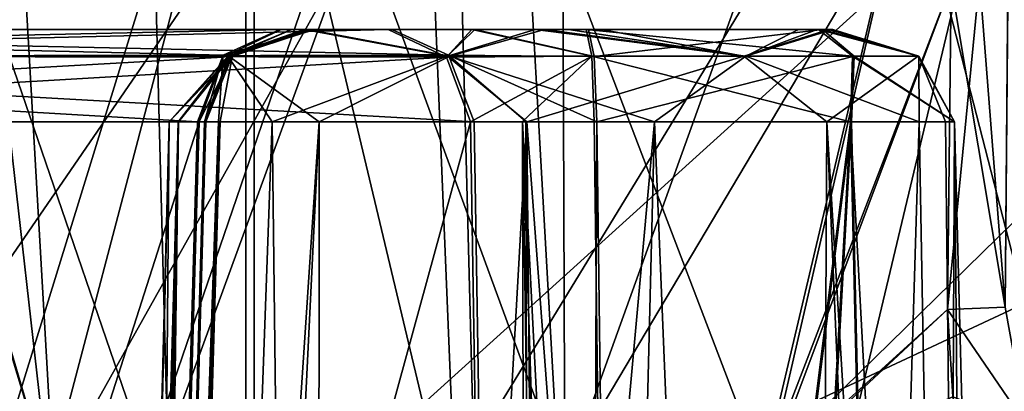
# Model space of a CAD drawing. Header units: inches. Extents: x -10 to 10, y -2.3 to 4.3.
# Tile 654 of 656: x -1.672 to -1.36, y 0.736 to 0.853. Entities that reach past the tile are written whole.
import ezdxf

# ---------------------------------------------------------------- set-up
doc = ezdxf.new("R2010")
doc.units = ezdxf.units.IN
doc.header["$LTSCALE"] = 65.185185
doc.header["$MEASUREMENT"] = 0
for name, color, linetype in [('10236', 7, 'CONTINUOUS'), ('10237', 7, 'CONTINUOUS'), ('10257', 7, 'CONTINUOUS'), ('10258', 7, 'CONTINUOUS'), ('10259', 7, 'CONTINUOUS'), ('10260', 7, 'CONTINUOUS'), ('10261', 7, 'CONTINUOUS'), ('10262', 7, 'CONTINUOUS'), ('10263', 7, 'CONTINUOUS'), ('10264', 7, 'CONTINUOUS'), ('10265', 7, 'CONTINUOUS'), ('11184', 7, 'CONTINUOUS'), ('11193', 7, 'CONTINUOUS'), ('2761', 7, 'CONTINUOUS'), ('2762', 7, 'CONTINUOUS'), ('2763', 7, 'CONTINUOUS'), ('2764', 7, 'CONTINUOUS'), ('2765', 7, 'CONTINUOUS'), ('2766', 7, 'CONTINUOUS'), ('2767', 7, 'CONTINUOUS'), ('2768', 7, 'CONTINUOUS'), ('2769', 7, 'CONTINUOUS'), ('2770', 7, 'CONTINUOUS'), ('2774', 7, 'CONTINUOUS'), ('7179', 7, 'CONTINUOUS'), ('7180', 7, 'CONTINUOUS'), ('7182', 7, 'CONTINUOUS'), ('7183', 7, 'CONTINUOUS'), ('7199', 7, 'CONTINUOUS'), ('7315', 7, 'CONTINUOUS'), ('7591', 7, 'CONTINUOUS'), ('7598', 7, 'CONTINUOUS'), ('7602', 7, 'CONTINUOUS'), ('9725', 7, 'CONTINUOUS'), ('9880', 7, 'CONTINUOUS'), ('9881', 7, 'CONTINUOUS'), ('9884', 7, 'CONTINUOUS'), ('9885', 7, 'CONTINUOUS'), ('9891', 7, 'CONTINUOUS')]:
    doc.layers.add(name, color=color, linetype=linetype)

msp = doc.modelspace()

# ---------------------------------------------------------------- linework, layer by layer
at = {"layer": '10236', "linetype": 'Continuous'}
for points in [[(-1.89284, 0.84118, -2.56238), (-1.91124, 0.85, -2.55176), (-1.53588, 0.8418, -1.94285), (-1.89284, 0.84118, -2.56238)], [(-1.53588, 0.8418, -1.94285), (-1.91124, 0.85, -2.55176), (-1.55374, 0.85, -1.93254), (-1.53588, 0.8418, -1.94285)], [(-1.52776, 0.82079, -1.94753), (-1.89284, 0.84118, -2.56238), (-1.53588, 0.8418, -1.94285), (-1.52776, 0.82079, -1.94753)], [(-1.88527, 0.82079, -2.56675), (-1.89284, 0.84118, -2.56238), (-1.52776, 0.82079, -1.94753), (-1.88527, 0.82079, -2.56675)]]:
    msp.add_3dface(points, dxfattribs=at)
at = {"layer": '10237', "linetype": 'Continuous'}
for points in [[(-1.85102, -0.355, -2.569), (-1.88527, 0.82079, -2.56675), (-1.50869, -0.355, -1.97607), (-1.85102, -0.355, -2.569)], [(-1.88527, 0.82079, -2.56675), (-1.52776, 0.82079, -1.94753), (-1.50869, -0.355, -1.97607), (-1.88527, 0.82079, -2.56675)]]:
    msp.add_3dface(points, dxfattribs=at)
at = {"layer": '10257', "linetype": 'Continuous'}
for points in [[(-1.55374, 0.85, -1.93254), (-1.91124, 0.85, -2.55176), (-1.94626, 0.85, -2.53154), (-1.55374, 0.85, -1.93254)], [(-1.55374, 0.85, -1.93254), (-1.94626, 0.85, -2.53154), (-1.58876, 0.85, -1.91232), (-1.55374, 0.85, -1.93254)], [(-1.55374, 0.85, -1.93254), (-1.58876, 0.85, -1.91232), (-1.52751, 0.85, -1.90514), (-1.55374, 0.85, -1.93254)], [(-1.52751, 0.85, -1.90514), (-1.58876, 0.85, -1.91232), (-1.57814, 0.85, -1.8759), (-1.52751, 0.85, -1.90514)], [(-1.41555, 0.85, -1.75733), (-1.41753, 0.85, -1.84451), (-1.58547, 0.85, -1.83868), (-1.41555, 0.85, -1.75733)], [(-1.58547, 0.85, -1.83868), (-1.41753, 0.85, -1.84451), (-1.57814, 0.85, -1.8759), (-1.58547, 0.85, -1.83868)], [(-1.58156, 0.85, -1.75194), (-1.41555, 0.85, -1.75733), (-1.58547, 0.85, -1.83868), (-1.58156, 0.85, -1.75194)], [(-1.48735, 0.85, -1.70566), (-1.41555, 0.85, -1.75733), (-1.58156, 0.85, -1.75194), (-1.48735, 0.85, -1.70566)], [(-1.5084, 0.85, -1.70518), (-1.48735, 0.85, -1.70566), (-1.58156, 0.85, -1.75194), (-1.5084, 0.85, -1.70518)], [(-1.4916, 0.85, -1.89287), (-1.52751, 0.85, -1.90514), (-1.57814, 0.85, -1.8759), (-1.4916, 0.85, -1.89287)], [(-1.41753, 0.85, -1.84451), (-1.4916, 0.85, -1.89287), (-1.57814, 0.85, -1.8759), (-1.41753, 0.85, -1.84451)], [(-1.49786, 0.85, -1.70483), (-1.48735, 0.85, -1.70566), (-1.5084, 0.85, -1.70518), (-1.49786, 0.85, -1.70483)]]:
    msp.add_3dface(points, dxfattribs=at)
at = {"layer": '10258', "linetype": 'Continuous'}
for points in [[(-1.94626, 0.85, -2.53154), (-1.96412, 0.8418, -2.52123), (-1.58876, 0.85, -1.91232), (-1.94626, 0.85, -2.53154)], [(-1.58876, 0.85, -1.91232), (-1.96412, 0.8418, -2.52123), (-1.60716, 0.84118, -1.90169), (-1.58876, 0.85, -1.91232)], [(-1.96412, 0.8418, -2.52123), (-1.97224, 0.82079, -2.51654), (-1.60716, 0.84118, -1.90169), (-1.96412, 0.8418, -2.52123)], [(-1.97224, 0.82079, -2.51654), (-1.61473, 0.82079, -1.89732), (-1.60716, 0.84118, -1.90169), (-1.97224, 0.82079, -2.51654)]]:
    msp.add_3dface(points, dxfattribs=at)
at = {"layer": '10259', "linetype": 'Continuous'}
for points in [[(-1.99131, -0.355, -2.488), (-1.64898, -0.355, -1.89507), (-1.61473, 0.82079, -1.89732), (-1.99131, -0.355, -2.488)], [(-1.97224, 0.82079, -2.51654), (-1.99131, -0.355, -2.488), (-1.61473, 0.82079, -1.89732), (-1.97224, 0.82079, -2.51654)]]:
    msp.add_3dface(points, dxfattribs=at)
at = {"layer": '10260', "linetype": 'Continuous'}
for points in [[(-1.64898, -0.355, -1.89507), (-1.64247, -0.35518, -1.87432), (-1.60808, 0.82088, -1.87456), (-1.64898, -0.355, -1.89507)], [(-1.61473, 0.82079, -1.89732), (-1.64898, -0.355, -1.89507), (-1.60808, 0.82088, -1.87456), (-1.61473, 0.82079, -1.89732)], [(-1.64247, -0.35518, -1.87432), (-1.64539, -0.355, -1.85276), (-1.60808, 0.82088, -1.87456), (-1.64247, -0.35518, -1.87432)], [(-1.60808, 0.82088, -1.87456), (-1.64539, -0.355, -1.85276), (-1.62915, 0.2322, -1.85207), (-1.60808, 0.82088, -1.87456)], [(-1.61268, 0.82079, -1.8513), (-1.60808, 0.82088, -1.87456), (-1.62915, 0.2322, -1.85207), (-1.61268, 0.82079, -1.8513)]]:
    msp.add_3dface(points, dxfattribs=at)
at = {"layer": '10261', "linetype": 'Continuous'}
for points in [[(-1.57814, 0.85, -1.8759), (-1.58876, 0.85, -1.91232), (-1.60716, 0.84118, -1.90169), (-1.57814, 0.85, -1.8759)], [(-1.57814, 0.85, -1.8759), (-1.60716, 0.84118, -1.90169), (-1.60417, 0.8418, -1.84735), (-1.57814, 0.85, -1.8759)], [(-1.58547, 0.85, -1.83868), (-1.57814, 0.85, -1.8759), (-1.60417, 0.8418, -1.84735), (-1.58547, 0.85, -1.83868)], [(-1.60716, 0.84118, -1.90169), (-1.61473, 0.82079, -1.89732), (-1.60417, 0.8418, -1.84735), (-1.60716, 0.84118, -1.90169)], [(-1.61473, 0.82079, -1.89732), (-1.60808, 0.82088, -1.87456), (-1.60417, 0.8418, -1.84735), (-1.61473, 0.82079, -1.89732)], [(-1.60808, 0.82088, -1.87456), (-1.61268, 0.82079, -1.8513), (-1.60417, 0.8418, -1.84735), (-1.60808, 0.82088, -1.87456)]]:
    msp.add_3dface(points, dxfattribs=at)
at = {"layer": '10262', "linetype": 'Continuous'}
for points in [[(-1.58156, 0.85, -1.75194), (-1.58547, 0.85, -1.83868), (-1.60568, 0.84149, -1.75328), (-1.58156, 0.85, -1.75194)], [(-1.58156, 0.85, -1.75194), (-1.60568, 0.84149, -1.75328), (-1.53615, 0.84149, -1.68969), (-1.58156, 0.85, -1.75194)], [(-1.58547, 0.85, -1.83868), (-1.60417, 0.8418, -1.84735), (-1.60568, 0.84149, -1.75328), (-1.58547, 0.85, -1.83868)], [(-1.5084, 0.85, -1.70518), (-1.58156, 0.85, -1.75194), (-1.53615, 0.84149, -1.68969), (-1.5084, 0.85, -1.70518)], [(-1.5084, 0.85, -1.70518), (-1.53615, 0.84149, -1.68969), (-1.44242, 0.84149, -1.6993), (-1.5084, 0.85, -1.70518)], [(-1.49786, 0.85, -1.70483), (-1.5084, 0.85, -1.70518), (-1.44242, 0.84149, -1.6993), (-1.49786, 0.85, -1.70483)], [(-1.48735, 0.85, -1.70566), (-1.49786, 0.85, -1.70483), (-1.44242, 0.84149, -1.6993), (-1.48735, 0.85, -1.70566)], [(-1.4916, 0.85, -1.89287), (-1.41753, 0.85, -1.84451), (-1.48974, 0.84148, -1.91373), (-1.4916, 0.85, -1.89287)], [(-1.41753, 0.85, -1.84451), (-1.40754, 0.84149, -1.86767), (-1.48974, 0.84148, -1.91373), (-1.41753, 0.85, -1.84451)], [(-1.41555, 0.85, -1.75733), (-1.48735, 0.85, -1.70566), (-1.44242, 0.84149, -1.6993), (-1.41555, 0.85, -1.75733)], [(-1.41555, 0.85, -1.75733), (-1.44242, 0.84149, -1.6993), (-1.38724, 0.84149, -1.77567), (-1.41555, 0.85, -1.75733)], [(-1.41753, 0.85, -1.84451), (-1.41555, 0.85, -1.75733), (-1.38724, 0.84149, -1.77567), (-1.41753, 0.85, -1.84451)], [(-1.41753, 0.85, -1.84451), (-1.38724, 0.84149, -1.77567), (-1.40754, 0.84149, -1.86767), (-1.41753, 0.85, -1.84451)], [(-1.62421, 0.82079, -1.79903), (-1.60417, 0.8418, -1.84735), (-1.62129, 0.82079, -1.82579), (-1.62421, 0.82079, -1.79903)], [(-1.60417, 0.8418, -1.84735), (-1.62421, 0.82079, -1.79903), (-1.60568, 0.84149, -1.75328), (-1.60417, 0.8418, -1.84735)], [(-1.62421, 0.82079, -1.79903), (-1.59166, 0.82079, -1.7152), (-1.60568, 0.84149, -1.75328), (-1.62421, 0.82079, -1.79903)], [(-1.60417, 0.8418, -1.84735), (-1.61268, 0.82079, -1.8513), (-1.62129, 0.82079, -1.82579), (-1.60417, 0.8418, -1.84735)], [(-1.60568, 0.84149, -1.75328), (-1.59166, 0.82079, -1.7152), (-1.53615, 0.84149, -1.68969), (-1.60568, 0.84149, -1.75328)], [(-1.59166, 0.82079, -1.7152), (-1.51107, 0.82079, -1.67531), (-1.53615, 0.84149, -1.68969), (-1.59166, 0.82079, -1.7152)], [(-1.53615, 0.84149, -1.68969), (-1.51107, 0.82079, -1.67531), (-1.44242, 0.84149, -1.6993), (-1.53615, 0.84149, -1.68969)], [(-1.51107, 0.82079, -1.67531), (-1.41617, 0.82079, -1.70737), (-1.44242, 0.84149, -1.6993), (-1.51107, 0.82079, -1.67531)], [(-1.40754, 0.84149, -1.86767), (-1.48893, 0.82079, -1.92274), (-1.48974, 0.84148, -1.91373), (-1.40754, 0.84149, -1.86767)], [(-1.40834, 0.82079, -1.88285), (-1.48893, 0.82079, -1.92274), (-1.40754, 0.84149, -1.86767), (-1.40834, 0.82079, -1.88285)], [(-1.44242, 0.84149, -1.6993), (-1.41617, 0.82079, -1.70737), (-1.38724, 0.84149, -1.77567), (-1.44242, 0.84149, -1.6993)], [(-1.41617, 0.82079, -1.70737), (-1.37579, 0.82079, -1.79903), (-1.38724, 0.84149, -1.77567), (-1.41617, 0.82079, -1.70737)], [(-1.37579, 0.82079, -1.79903), (-1.40834, 0.82079, -1.88285), (-1.40754, 0.84149, -1.86767), (-1.37579, 0.82079, -1.79903)], [(-1.38724, 0.84149, -1.77567), (-1.37579, 0.82079, -1.79903), (-1.40754, 0.84149, -1.86767), (-1.38724, 0.84149, -1.77567)]]:
    msp.add_3dface(points, dxfattribs=at)
at = {"layer": '10263', "linetype": 'Continuous'}
for points in [[(-1.65258, -0.355, -1.82632), (-1.655, -0.355, -1.79903), (-1.62129, 0.82079, -1.82579), (-1.65258, -0.355, -1.82632)], [(-1.655, -0.355, -1.79903), (-1.63423, -0.355, -1.72153), (-1.62421, 0.82079, -1.79903), (-1.655, -0.355, -1.79903)], [(-1.655, -0.355, -1.79903), (-1.62421, 0.82079, -1.79903), (-1.62129, 0.82079, -1.82579), (-1.655, -0.355, -1.79903)], [(-1.64539, -0.355, -1.85276), (-1.65258, -0.355, -1.82632), (-1.62129, 0.82079, -1.82579), (-1.64539, -0.355, -1.85276)], [(-1.62915, 0.2322, -1.85207), (-1.64539, -0.355, -1.85276), (-1.62129, 0.82079, -1.82579), (-1.62915, 0.2322, -1.85207)], [(-1.63423, -0.355, -1.72153), (-1.5775, -0.355, -1.66479), (-1.59166, 0.82079, -1.7152), (-1.63423, -0.355, -1.72153)], [(-1.63423, -0.355, -1.72153), (-1.59166, 0.82079, -1.7152), (-1.62421, 0.82079, -1.79903), (-1.63423, -0.355, -1.72153)], [(-1.61268, 0.82079, -1.8513), (-1.62915, 0.2322, -1.85207), (-1.62129, 0.82079, -1.82579), (-1.61268, 0.82079, -1.8513)], [(-1.5775, -0.355, -1.66479), (-1.51107, 0.82079, -1.67531), (-1.59166, 0.82079, -1.7152), (-1.5775, -0.355, -1.66479)], [(-1.5775, -0.355, -1.66479), (-1.5, -0.355, -1.64403), (-1.51107, 0.82079, -1.67531), (-1.5775, -0.355, -1.66479)], [(-1.5, -0.355, -1.64403), (-1.4225, -0.355, -1.66479), (-1.51107, 0.82079, -1.67531), (-1.5, -0.355, -1.64403)], [(-1.4225, -0.355, -1.66479), (-1.41617, 0.82079, -1.70737), (-1.51107, 0.82079, -1.67531), (-1.4225, -0.355, -1.66479)], [(-1.48893, 0.82079, -1.92274), (-1.40834, 0.82079, -1.88285), (-1.48136, 0.2322, -1.9374), (-1.48893, 0.82079, -1.92274)], [(-1.40834, 0.82079, -1.88285), (-1.47384, -0.355, -1.9518), (-1.48136, 0.2322, -1.9374), (-1.40834, 0.82079, -1.88285)], [(-1.38149, -0.355, -1.89893), (-1.47384, -0.355, -1.9518), (-1.40834, 0.82079, -1.88285), (-1.38149, -0.355, -1.89893)], [(-1.4225, -0.355, -1.66479), (-1.36577, -0.355, -1.72153), (-1.41617, 0.82079, -1.70737), (-1.4225, -0.355, -1.66479)], [(-1.36577, -0.355, -1.72153), (-1.345, -0.355, -1.79903), (-1.41617, 0.82079, -1.70737), (-1.36577, -0.355, -1.72153)], [(-1.345, -0.355, -1.79903), (-1.37579, 0.82079, -1.79903), (-1.41617, 0.82079, -1.70737), (-1.345, -0.355, -1.79903)], [(-1.38149, -0.355, -1.89893), (-1.40834, 0.82079, -1.88285), (-1.37579, 0.82079, -1.79903), (-1.38149, -0.355, -1.89893)], [(-1.345, -0.355, -1.79903), (-1.38149, -0.355, -1.89893), (-1.37579, 0.82079, -1.79903), (-1.345, -0.355, -1.79903)]]:
    msp.add_3dface(points, dxfattribs=at)
at = {"layer": '10264', "linetype": 'Continuous'}
for points in [[(-1.50869, -0.355, -1.97607), (-1.52776, 0.82079, -1.94753), (-1.51138, 0.82088, -1.93039), (-1.50869, -0.355, -1.97607)], [(-1.49397, -0.35522, -1.96006), (-1.50869, -0.355, -1.97607), (-1.51138, 0.82088, -1.93039), (-1.49397, -0.35522, -1.96006)], [(-1.48893, 0.82079, -1.92274), (-1.49397, -0.35522, -1.96006), (-1.51138, 0.82088, -1.93039), (-1.48893, 0.82079, -1.92274)], [(-1.49397, -0.35522, -1.96006), (-1.48893, 0.82079, -1.92274), (-1.48136, 0.2322, -1.9374), (-1.49397, -0.35522, -1.96006)]]:
    msp.add_3dface(points, dxfattribs=at)
at = {"layer": '10265', "linetype": 'Continuous'}
for points in [[(-1.53588, 0.8418, -1.94285), (-1.55374, 0.85, -1.93254), (-1.52751, 0.85, -1.90514), (-1.53588, 0.8418, -1.94285)], [(-1.53588, 0.8418, -1.94285), (-1.52751, 0.85, -1.90514), (-1.48974, 0.84148, -1.91373), (-1.53588, 0.8418, -1.94285)], [(-1.52751, 0.85, -1.90514), (-1.4916, 0.85, -1.89287), (-1.48974, 0.84148, -1.91373), (-1.52751, 0.85, -1.90514)], [(-1.52776, 0.82079, -1.94753), (-1.53588, 0.8418, -1.94285), (-1.51138, 0.82088, -1.93039), (-1.52776, 0.82079, -1.94753)], [(-1.48893, 0.82079, -1.92274), (-1.53588, 0.8418, -1.94285), (-1.48974, 0.84148, -1.91373), (-1.48893, 0.82079, -1.92274)], [(-1.53588, 0.8418, -1.94285), (-1.48893, 0.82079, -1.92274), (-1.51138, 0.82088, -1.93039), (-1.53588, 0.8418, -1.94285)]]:
    msp.add_3dface(points, dxfattribs=at)
at = {"layer": '11184', "linetype": 'Continuous'}
for points in [[(-2.79289, 0.895, 13.9861), (2.79289, 0.895, 13.9861), (-2.79289, -2.305, 13.9861), (-2.79289, 0.895, 13.9861)], [(-2.79289, -2.305, 13.9861), (2.79289, 0.895, 13.9861), (2.79289, -2.305, 13.9861), (-2.79289, -2.305, 13.9861)]]:
    msp.add_3dface(points, dxfattribs=at)
at = {"layer": '11193', "linetype": 'Continuous'}
for points in [[(-2.79289, -2.305, 14.1431), (2.79289, -2.305, 14.1431), (-2.79289, 0.895, 14.1431), (-2.79289, -2.305, 14.1431)], [(-2.79289, 0.895, 14.1431), (2.79289, -2.305, 14.1431), (2.79289, 0.895, 14.1431), (-2.79289, 0.895, 14.1431)]]:
    msp.add_3dface(points, dxfattribs=at)
at = {"layer": '2761', "linetype": 'Continuous'}
for points in [[(-1.96586, 0.84118, 2.52297), (-1.94745, 0.85, 2.5336), (-1.60711, 0.8418, 1.90288), (-1.96586, 0.84118, 2.52297)], [(-1.60711, 0.8418, 1.90288), (-1.94745, 0.85, 2.5336), (-1.58926, 0.85, 1.91318), (-1.60711, 0.8418, 1.90288)], [(-1.61523, 0.82079, 1.89819), (-1.96586, 0.84118, 2.52297), (-1.60711, 0.8418, 1.90288), (-1.61523, 0.82079, 1.89819)], [(-1.97343, 0.82079, 2.5186), (-1.96586, 0.84118, 2.52297), (-1.61523, 0.82079, 1.89819), (-1.97343, 0.82079, 2.5186)]]:
    msp.add_3dface(points, dxfattribs=at)
at = {"layer": '2762', "linetype": 'Continuous'}
for points in [[(-1.64942, -0.355, 1.89583), (-1.99256, -0.355, 2.49017), (-1.97343, 0.82079, 2.5186), (-1.64942, -0.355, 1.89583)], [(-1.64942, -0.355, 1.89583), (-1.97343, 0.82079, 2.5186), (-1.61523, 0.82079, 1.89819), (-1.64942, -0.355, 1.89583)]]:
    msp.add_3dface(points, dxfattribs=at)
at = {"layer": '2763', "linetype": 'Continuous'}
for points in [[(-1.64292, -0.35522, 1.87523), (-1.64942, -0.355, 1.89583), (-1.60859, 0.82088, 1.8756), (-1.64292, -0.35522, 1.87523)], [(-1.64942, -0.355, 1.89583), (-1.61523, 0.82079, 1.89819), (-1.60859, 0.82088, 1.8756), (-1.64942, -0.355, 1.89583)], [(-1.61303, 0.82079, 1.85247), (-1.64292, -0.35522, 1.87523), (-1.60859, 0.82088, 1.8756), (-1.61303, 0.82079, 1.85247)], [(-1.64292, -0.35522, 1.87523), (-1.61303, 0.82079, 1.85247), (-1.6295, 0.23221, 1.85318), (-1.64292, -0.35522, 1.87523)]]:
    msp.add_3dface(points, dxfattribs=at)
at = {"layer": '2764', "linetype": 'Continuous'}
for points in [[(-1.60711, 0.8418, 1.90288), (-1.58926, 0.85, 1.91318), (-1.57865, 0.85, 1.87704), (-1.60711, 0.8418, 1.90288)], [(-1.60508, 0.84118, 1.84885), (-1.60711, 0.8418, 1.90288), (-1.57865, 0.85, 1.87704), (-1.60508, 0.84118, 1.84885)], [(-1.58574, 0.85, 1.84004), (-1.60508, 0.84118, 1.84885), (-1.57865, 0.85, 1.87704), (-1.58574, 0.85, 1.84004)], [(-1.61523, 0.82079, 1.89819), (-1.60711, 0.8418, 1.90288), (-1.60859, 0.82088, 1.8756), (-1.61523, 0.82079, 1.89819)], [(-1.60711, 0.8418, 1.90288), (-1.61303, 0.82079, 1.85247), (-1.60859, 0.82088, 1.8756), (-1.60711, 0.8418, 1.90288)], [(-1.61303, 0.82079, 1.85247), (-1.60711, 0.8418, 1.90288), (-1.60508, 0.84118, 1.84885), (-1.61303, 0.82079, 1.85247)]]:
    msp.add_3dface(points, dxfattribs=at)
at = {"layer": '2765', "linetype": 'Continuous'}
for points in [[(-1.60536, 0.84149, 1.7545), (-1.60508, 0.84118, 1.84885), (-1.58029, 0.85, 1.75174), (-1.60536, 0.84149, 1.7545)], [(-1.5354, 0.84149, 1.6914), (-1.60536, 0.84149, 1.7545), (-1.58029, 0.85, 1.75174), (-1.5354, 0.84149, 1.6914)], [(-1.60508, 0.84118, 1.84885), (-1.58574, 0.85, 1.84004), (-1.58029, 0.85, 1.75174), (-1.60508, 0.84118, 1.84885)], [(-1.50547, 0.85, 1.70695), (-1.5354, 0.84149, 1.6914), (-1.58029, 0.85, 1.75174), (-1.50547, 0.85, 1.70695)], [(-1.44174, 0.84149, 1.70164), (-1.5354, 0.84149, 1.6914), (-1.50547, 0.85, 1.70695), (-1.44174, 0.84149, 1.70164)], [(-1.42507, 0.85, 1.74385), (-1.44174, 0.84149, 1.70164), (-1.50547, 0.85, 1.70695), (-1.42507, 0.85, 1.74385)], [(-1.49225, 0.85, 1.89488), (-1.40801, 0.84149, 1.87025), (-1.41877, 0.85, 1.84863), (-1.49225, 0.85, 1.89488)], [(-1.40801, 0.84149, 1.87025), (-1.49225, 0.85, 1.89488), (-1.49052, 0.8415, 1.91573), (-1.40801, 0.84149, 1.87025)], [(-1.38708, 0.84149, 1.77839), (-1.44174, 0.84149, 1.70164), (-1.41426, 0.85, 1.76191), (-1.38708, 0.84149, 1.77839)], [(-1.41426, 0.85, 1.76191), (-1.44174, 0.84149, 1.70164), (-1.41916, 0.85, 1.75258), (-1.41426, 0.85, 1.76191)], [(-1.41916, 0.85, 1.75258), (-1.44174, 0.84149, 1.70164), (-1.42507, 0.85, 1.74385), (-1.41916, 0.85, 1.75258)], [(-1.40801, 0.84149, 1.87025), (-1.38708, 0.84149, 1.77839), (-1.41877, 0.85, 1.84863), (-1.40801, 0.84149, 1.87025)], [(-1.41877, 0.85, 1.84863), (-1.38708, 0.84149, 1.77839), (-1.41426, 0.85, 1.76191), (-1.41877, 0.85, 1.84863)], [(-1.62421, 0.82079, 1.80097), (-1.62138, 0.82079, 1.82732), (-1.60536, 0.84149, 1.7545), (-1.62421, 0.82079, 1.80097)], [(-1.57675, 0.82079, 1.70332), (-1.62421, 0.82079, 1.80097), (-1.60536, 0.84149, 1.7545), (-1.57675, 0.82079, 1.70332)], [(-1.62138, 0.82079, 1.82732), (-1.61303, 0.82079, 1.85247), (-1.60536, 0.84149, 1.7545), (-1.62138, 0.82079, 1.82732)], [(-1.61303, 0.82079, 1.85247), (-1.60508, 0.84118, 1.84885), (-1.60536, 0.84149, 1.7545), (-1.61303, 0.82079, 1.85247)], [(-1.5354, 0.84149, 1.6914), (-1.57675, 0.82079, 1.70332), (-1.60536, 0.84149, 1.7545), (-1.5354, 0.84149, 1.6914)], [(-1.47064, 0.82079, 1.68028), (-1.57675, 0.82079, 1.70332), (-1.5354, 0.84149, 1.6914), (-1.47064, 0.82079, 1.68028)], [(-1.44174, 0.84149, 1.70164), (-1.47064, 0.82079, 1.68028), (-1.5354, 0.84149, 1.6914), (-1.44174, 0.84149, 1.70164)], [(-1.48978, 0.82079, 1.92476), (-1.40863, 0.82079, 1.88511), (-1.49052, 0.8415, 1.91573), (-1.48978, 0.82079, 1.92476)], [(-1.49052, 0.8415, 1.91573), (-1.40863, 0.82079, 1.88511), (-1.40801, 0.84149, 1.87025), (-1.49052, 0.8415, 1.91573)], [(-1.38697, 0.82079, 1.74948), (-1.47064, 0.82079, 1.68028), (-1.44174, 0.84149, 1.70164), (-1.38697, 0.82079, 1.74948)], [(-1.38708, 0.84149, 1.77839), (-1.38697, 0.82079, 1.74948), (-1.44174, 0.84149, 1.70164), (-1.38708, 0.84149, 1.77839)], [(-1.40863, 0.82079, 1.88511), (-1.37579, 0.82079, 1.80097), (-1.40801, 0.84149, 1.87025), (-1.40863, 0.82079, 1.88511)], [(-1.40801, 0.84149, 1.87025), (-1.37579, 0.82079, 1.80097), (-1.38708, 0.84149, 1.77839), (-1.40801, 0.84149, 1.87025)], [(-1.37862, 0.82079, 1.77463), (-1.38697, 0.82079, 1.74948), (-1.38708, 0.84149, 1.77839), (-1.37862, 0.82079, 1.77463)], [(-1.37579, 0.82079, 1.80097), (-1.37862, 0.82079, 1.77463), (-1.38708, 0.84149, 1.77839), (-1.37579, 0.82079, 1.80097)]]:
    msp.add_3dface(points, dxfattribs=at)
at = {"layer": '2766', "linetype": 'Continuous'}
for points in [[(-1.63423, -0.355, 1.72347), (-1.655, -0.355, 1.80097), (-1.57675, 0.82079, 1.70332), (-1.63423, -0.355, 1.72347)], [(-1.655, -0.355, 1.80097), (-1.65266, -0.355, 1.82779), (-1.62421, 0.82079, 1.80097), (-1.655, -0.355, 1.80097)], [(-1.655, -0.355, 1.80097), (-1.62421, 0.82079, 1.80097), (-1.57675, 0.82079, 1.70332), (-1.655, -0.355, 1.80097)], [(-1.65266, -0.355, 1.82779), (-1.64572, -0.355, 1.85381), (-1.62138, 0.82079, 1.82732), (-1.65266, -0.355, 1.82779)], [(-1.65266, -0.355, 1.82779), (-1.62138, 0.82079, 1.82732), (-1.62421, 0.82079, 1.80097), (-1.65266, -0.355, 1.82779)], [(-1.64572, -0.355, 1.85381), (-1.6295, 0.23221, 1.85318), (-1.62138, 0.82079, 1.82732), (-1.64572, -0.355, 1.85381)], [(-1.5775, -0.355, 1.66674), (-1.63423, -0.355, 1.72347), (-1.57675, 0.82079, 1.70332), (-1.5775, -0.355, 1.66674)], [(-1.6295, 0.23221, 1.85318), (-1.61303, 0.82079, 1.85247), (-1.62138, 0.82079, 1.82732), (-1.6295, 0.23221, 1.85318)], [(-1.5, -0.355, 1.64597), (-1.5775, -0.355, 1.66674), (-1.47064, 0.82079, 1.68028), (-1.5, -0.355, 1.64597)], [(-1.5775, -0.355, 1.66674), (-1.57675, 0.82079, 1.70332), (-1.47064, 0.82079, 1.68028), (-1.5775, -0.355, 1.66674)], [(-1.4225, -0.355, 1.66674), (-1.5, -0.355, 1.64597), (-1.47064, 0.82079, 1.68028), (-1.4225, -0.355, 1.66674)], [(-1.40863, 0.82079, 1.88511), (-1.48978, 0.82079, 1.92476), (-1.48226, 0.23219, 1.93947), (-1.40863, 0.82079, 1.88511)], [(-1.47478, -0.355, 1.95391), (-1.40863, 0.82079, 1.88511), (-1.48226, 0.23219, 1.93947), (-1.47478, -0.355, 1.95391)], [(-1.47478, -0.355, 1.95391), (-1.3818, -0.355, 1.90124), (-1.40863, 0.82079, 1.88511), (-1.47478, -0.355, 1.95391)], [(-1.4225, -0.355, 1.66674), (-1.47064, 0.82079, 1.68028), (-1.38697, 0.82079, 1.74948), (-1.4225, -0.355, 1.66674)], [(-1.36577, -0.355, 1.72347), (-1.4225, -0.355, 1.66674), (-1.38697, 0.82079, 1.74948), (-1.36577, -0.355, 1.72347)], [(-1.3818, -0.355, 1.90124), (-1.345, -0.355, 1.80097), (-1.40863, 0.82079, 1.88511), (-1.3818, -0.355, 1.90124)], [(-1.345, -0.355, 1.80097), (-1.37579, 0.82079, 1.80097), (-1.40863, 0.82079, 1.88511), (-1.345, -0.355, 1.80097)], [(-1.36577, -0.355, 1.72347), (-1.38697, 0.82079, 1.74948), (-1.37862, 0.82079, 1.77463), (-1.36577, -0.355, 1.72347)], [(-1.36577, -0.355, 1.72347), (-1.37862, 0.82079, 1.77463), (-1.37579, 0.82079, 1.80097), (-1.36577, -0.355, 1.72347)], [(-1.345, -0.355, 1.80097), (-1.36577, -0.355, 1.72347), (-1.37579, 0.82079, 1.80097), (-1.345, -0.355, 1.80097)]]:
    msp.add_3dface(points, dxfattribs=at)
at = {"layer": '2767', "linetype": 'Continuous'}
for points in [[(-1.52895, 0.82079, 1.94959), (-1.50993, -0.355, 1.97823), (-1.51242, 0.82089, 1.93235), (-1.52895, 0.82079, 1.94959)], [(-1.49509, -0.35518, 1.96213), (-1.47478, -0.355, 1.95391), (-1.51242, 0.82089, 1.93235), (-1.49509, -0.35518, 1.96213)], [(-1.47478, -0.355, 1.95391), (-1.48226, 0.23219, 1.93947), (-1.51242, 0.82089, 1.93235), (-1.47478, -0.355, 1.95391)], [(-1.50993, -0.355, 1.97823), (-1.49509, -0.35518, 1.96213), (-1.51242, 0.82089, 1.93235), (-1.50993, -0.355, 1.97823)], [(-1.48226, 0.23219, 1.93947), (-1.48978, 0.82079, 1.92476), (-1.51242, 0.82089, 1.93235), (-1.48226, 0.23219, 1.93947)]]:
    msp.add_3dface(points, dxfattribs=at)
at = {"layer": '2768', "linetype": 'Continuous'}
for points in [[(-1.55492, 0.85, 1.93459), (-1.53652, 0.84118, 1.94522), (-1.52845, 0.85, 1.90704), (-1.55492, 0.85, 1.93459)], [(-1.53652, 0.84118, 1.94522), (-1.49052, 0.8415, 1.91573), (-1.52845, 0.85, 1.90704), (-1.53652, 0.84118, 1.94522)], [(-1.49052, 0.8415, 1.91573), (-1.49225, 0.85, 1.89488), (-1.52845, 0.85, 1.90704), (-1.49052, 0.8415, 1.91573)], [(-1.52895, 0.82079, 1.94959), (-1.49052, 0.8415, 1.91573), (-1.53652, 0.84118, 1.94522), (-1.52895, 0.82079, 1.94959)], [(-1.49052, 0.8415, 1.91573), (-1.52895, 0.82079, 1.94959), (-1.51242, 0.82089, 1.93235), (-1.49052, 0.8415, 1.91573)], [(-1.48978, 0.82079, 1.92476), (-1.49052, 0.8415, 1.91573), (-1.51242, 0.82089, 1.93235), (-1.48978, 0.82079, 1.92476)]]:
    msp.add_3dface(points, dxfattribs=at)
at = {"layer": '2769', "linetype": 'Continuous'}
for points in [[(-1.89389, 0.8418, 2.56294), (-1.55492, 0.85, 1.93459), (-1.91174, 0.85, 2.55263), (-1.89389, 0.8418, 2.56294)], [(-1.53652, 0.84118, 1.94522), (-1.55492, 0.85, 1.93459), (-1.89389, 0.8418, 2.56294), (-1.53652, 0.84118, 1.94522)], [(-1.88577, 0.82079, 2.56763), (-1.53652, 0.84118, 1.94522), (-1.89389, 0.8418, 2.56294), (-1.88577, 0.82079, 2.56763)], [(-1.52895, 0.82079, 1.94959), (-1.53652, 0.84118, 1.94522), (-1.88577, 0.82079, 2.56763), (-1.52895, 0.82079, 1.94959)]]:
    msp.add_3dface(points, dxfattribs=at)
at = {"layer": '2770', "linetype": 'Continuous'}
for points in [[(-1.85146, -0.355, 2.56977), (-1.52895, 0.82079, 1.94959), (-1.88577, 0.82079, 2.56763), (-1.85146, -0.355, 2.56977)], [(-1.85146, -0.355, 2.56977), (-1.50993, -0.355, 1.97823), (-1.52895, 0.82079, 1.94959), (-1.85146, -0.355, 2.56977)]]:
    msp.add_3dface(points, dxfattribs=at)
at = {"layer": '2774', "linetype": 'Continuous'}
for points in [[(-1.58926, 0.85, 1.91318), (-1.94745, 0.85, 2.5336), (-1.55492, 0.85, 1.93459), (-1.58926, 0.85, 1.91318)], [(-1.55492, 0.85, 1.93459), (-1.94745, 0.85, 2.5336), (-1.91174, 0.85, 2.55263), (-1.55492, 0.85, 1.93459)], [(-1.57865, 0.85, 1.87704), (-1.58926, 0.85, 1.91318), (-1.49225, 0.85, 1.89488), (-1.57865, 0.85, 1.87704)], [(-1.49225, 0.85, 1.89488), (-1.58926, 0.85, 1.91318), (-1.52845, 0.85, 1.90704), (-1.49225, 0.85, 1.89488)], [(-1.58926, 0.85, 1.91318), (-1.55492, 0.85, 1.93459), (-1.52845, 0.85, 1.90704), (-1.58926, 0.85, 1.91318)], [(-1.58574, 0.85, 1.84004), (-1.57865, 0.85, 1.87704), (-1.41877, 0.85, 1.84863), (-1.58574, 0.85, 1.84004)], [(-1.58574, 0.85, 1.84004), (-1.41877, 0.85, 1.84863), (-1.41426, 0.85, 1.76191), (-1.58574, 0.85, 1.84004)], [(-1.58574, 0.85, 1.84004), (-1.41426, 0.85, 1.76191), (-1.41916, 0.85, 1.75258), (-1.58574, 0.85, 1.84004)], [(-1.58574, 0.85, 1.84004), (-1.41916, 0.85, 1.75258), (-1.58029, 0.85, 1.75174), (-1.58574, 0.85, 1.84004)], [(-1.41916, 0.85, 1.75258), (-1.42507, 0.85, 1.74385), (-1.58029, 0.85, 1.75174), (-1.41916, 0.85, 1.75258)], [(-1.42507, 0.85, 1.74385), (-1.50547, 0.85, 1.70695), (-1.58029, 0.85, 1.75174), (-1.42507, 0.85, 1.74385)], [(-1.57865, 0.85, 1.87704), (-1.49225, 0.85, 1.89488), (-1.41877, 0.85, 1.84863), (-1.57865, 0.85, 1.87704)]]:
    msp.add_3dface(points, dxfattribs=at)
at = {"layer": '7179', "linetype": 'Continuous'}
for points in [[(-1.6, -0.08105, 0.87217), (-1.35, -0.08105, 0.87217), (-1.35, 0.96674, 0.90876), (-1.6, -0.08105, 0.87217)], [(-1.6, -0.08105, 0.87217), (-1.35, 0.96674, 0.90876), (-1.6, 0.96674, 0.90876), (-1.6, -0.08105, 0.87217)]]:
    msp.add_3dface(points, dxfattribs=at)
at = {"layer": '7180', "linetype": 'Continuous'}
for points in [[(-1.92358, -0.08105, 0.78547), (-1.6, -0.08105, 0.87217), (-1.94188, 0.96674, 0.81715), (-1.92358, -0.08105, 0.78547)], [(-1.6, -0.08105, 0.87217), (-1.6, 0.96674, 0.90876), (-1.94188, 0.96674, 0.81715), (-1.6, -0.08105, 0.87217)]]:
    msp.add_3dface(points, dxfattribs=at)
at = {"layer": '7182', "linetype": 'Continuous'}
for points in [[(-1.6, 0.96674, -0.90876), (-1.92358, -0.08105, -0.78547), (-1.94188, 0.96674, -0.81715), (-1.6, 0.96674, -0.90876)], [(-1.6, -0.08105, -0.87217), (-1.92358, -0.08105, -0.78547), (-1.6, 0.96674, -0.90876), (-1.6, -0.08105, -0.87217)]]:
    msp.add_3dface(points, dxfattribs=at)
at = {"layer": '7183', "linetype": 'Continuous'}
for points in [[(-1.35, -0.08105, -0.87217), (-1.6, -0.08105, -0.87217), (-1.6, 0.96674, -0.90876), (-1.35, -0.08105, -0.87217)], [(-1.35, -0.08105, -0.87217), (-1.6, 0.96674, -0.90876), (-1.35, 0.96674, -0.90876), (-1.35, -0.08105, -0.87217)]]:
    msp.add_3dface(points, dxfattribs=at)
at = {"layer": '7199', "linetype": 'Continuous'}
for points in [[(-2.16694, 0.16889, -3.1191), (-1.28373, 0.96674, -3.09124), (-2.1948, 0.96674, -3.09124), (-2.16694, 0.16889, -3.1191)], [(-1.25587, 0.16889, -3.1191), (-1.28373, 0.96674, -3.09124), (-2.16694, 0.16889, -3.1191), (-1.25587, 0.16889, -3.1191)]]:
    msp.add_3dface(points, dxfattribs=at)
at = {"layer": '7315', "linetype": 'Continuous'}
for points in [[(-1.99205, 0.16889, -4.26688), (-1.14273, 2.78811, -4.35835), (1.12776, 3.21674, -4.37331), (-1.99205, 0.16889, -4.26688)], [(-1.65727, 2.78812, -4.35835), (-1.99205, 0.16889, -4.26688), (-1.67224, 3.21674, -4.37331), (-1.65727, 2.78812, -4.35835)], [(1.14273, 2.78812, -4.35835), (-1.99205, 0.16889, -4.26688), (1.12776, 3.21674, -4.37331), (1.14273, 2.78812, -4.35835)], [(-1.58105, 2.61696, -4.35237), (-1.99205, 0.16889, -4.26688), (-1.65727, 2.78812, -4.35835), (-1.58105, 2.61696, -4.35237)], [(1.21895, 2.61696, -4.35237), (-1.99205, 0.16889, -4.26688), (1.14273, 2.78812, -4.35835), (1.21895, 2.61696, -4.35237)], [(-1.14273, 2.78811, -4.35835), (-1.99205, 0.16889, -4.26688), (-1.21886, 2.61704, -4.35237), (-1.14273, 2.78811, -4.35835)], [(-1.21886, 2.61704, -4.35237), (-1.99205, 0.16889, -4.26688), (-1.39253, 2.54674, -4.34992), (-1.21886, 2.61704, -4.35237)], [(1.99205, 0.16889, -4.26688), (-1.99205, 0.16889, -4.26688), (1.58114, 2.61704, -4.35237), (1.99205, 0.16889, -4.26688)], [(1.58114, 2.61704, -4.35237), (-1.99205, 0.16889, -4.26688), (1.40747, 2.54674, -4.34992), (1.58114, 2.61704, -4.35237)], [(-1.40747, 2.54674, -4.34992), (-1.99205, 0.16889, -4.26688), (-1.58105, 2.61696, -4.35237), (-1.40747, 2.54674, -4.34992)], [(1.39253, 2.54674, -4.34992), (-1.99205, 0.16889, -4.26688), (1.21895, 2.61696, -4.35237), (1.39253, 2.54674, -4.34992)], [(-1.39253, 2.54674, -4.34992), (-1.99205, 0.16889, -4.26688), (-1.40747, 2.54674, -4.34992), (-1.39253, 2.54674, -4.34992)], [(1.40747, 2.54674, -4.34992), (-1.99205, 0.16889, -4.26688), (1.39253, 2.54674, -4.34992), (1.40747, 2.54674, -4.34992)]]:
    msp.add_3dface(points, dxfattribs=at)
at = {"layer": '7591', "linetype": 'Continuous'}
for points in [[(-0.93201, 0.96034, 3.49488), (-2.17726, 0.37877, 4.63427), (-2.19757, 0.96034, 3.49488), (-0.93201, 0.96034, 3.49488)], [(-0.9117, 0.37877, 4.63427), (-2.17726, 0.37877, 4.63427), (-0.93201, 0.96034, 3.49488), (-0.9117, 0.37877, 4.63427)]]:
    msp.add_3dface(points, dxfattribs=at)
at = {"layer": '7598', "linetype": 'Continuous'}
for points in [[(-1.74027, 0.96674, 3.0156), (-1.74078, 0.96674, 3), (-1.66232, 0.70802, 3.1654), (-1.74027, 0.96674, 3.0156)], [(-1.74078, 0.96674, 3), (-1.73174, 0.70802, 3), (-1.66232, 0.70802, 3.1654), (-1.74078, 0.96674, 3)], [(-1.73875, 0.96674, 3.03114), (-1.74027, 0.96674, 3.0156), (-1.66232, 0.70802, 3.1654), (-1.73875, 0.96674, 3.03114)], [(-1.69179, 0.96674, 3.14557), (-1.73875, 0.96674, 3.03114), (-1.66232, 0.70802, 3.1654), (-1.69179, 0.96674, 3.14557)], [(-1.59421, 0.96674, 3.22158), (-1.69179, 0.96674, 3.14557), (-1.66232, 0.70802, 3.1654), (-1.59421, 0.96674, 3.22158)], [(-1.49903, 0.70802, 3.23174), (-1.59421, 0.96674, 3.22158), (-1.66232, 0.70802, 3.1654), (-1.49903, 0.70802, 3.23174)], [(-1.5, 0.96622, 3.24076), (-1.59421, 0.96674, 3.22158), (-1.49903, 0.70802, 3.23174), (-1.5, 0.96622, 3.24076)], [(-1.40579, 0.96674, 3.22158), (-1.5, 0.96622, 3.24076), (-1.49903, 0.70802, 3.23174), (-1.40579, 0.96674, 3.22158)], [(-1.33913, 0.70802, 3.1668), (-1.40579, 0.96674, 3.22158), (-1.49903, 0.70802, 3.23174), (-1.33913, 0.70802, 3.1668)], [(-1.29918, 0.96674, 3.13284), (-1.40579, 0.96674, 3.22158), (-1.33913, 0.70802, 3.1668), (-1.29918, 0.96674, 3.13284)]]:
    msp.add_3dface(points, dxfattribs=at)
at = {"layer": '7602', "linetype": 'Continuous'}
for points in [[(-1.67568, 0.96674, 2.83536), (-1.66087, 0.70802, 2.8332), (-1.71308, 0.70802, 2.90889), (-1.67568, 0.96674, 2.83536)], [(-1.67568, 0.96674, 2.83536), (-1.5156, 0.96674, 2.75973), (-1.66087, 0.70802, 2.8332), (-1.67568, 0.96674, 2.83536)], [(-1.5156, 0.96674, 2.75973), (-1.50097, 0.70802, 2.76826), (-1.66087, 0.70802, 2.8332), (-1.5156, 0.96674, 2.75973)], [(-1.5156, 0.96674, 2.75973), (-1.34709, 0.96674, 2.81402), (-1.50097, 0.70802, 2.76826), (-1.5156, 0.96674, 2.75973)], [(-1.34709, 0.96674, 2.81402), (-1.33768, 0.70802, 2.8346), (-1.50097, 0.70802, 2.76826), (-1.34709, 0.96674, 2.81402)]]:
    msp.add_3dface(points, dxfattribs=at)
at = {"layer": '9725', "linetype": 'Continuous'}
for points in [[(-1.67746, 2.73287, 9.71666), (-1.59738, -0.32563, 9.71666), (-1.59738, 2.76563, 9.71666), (-1.67746, 2.73287, 9.71666)], [(-1.59738, -0.32563, 9.71666), (1.26738, -0.32563, 9.71666), (-1.59738, 2.76563, 9.71666), (-1.59738, -0.32563, 9.71666)], [(1.26738, -0.32563, 9.71666), (1.26738, 2.76563, 9.71666), (-1.59738, 2.76563, 9.71666), (1.26738, -0.32563, 9.71666)], [(-1.67787, -0.29246, 9.71666), (-1.59738, -0.32563, 9.71666), (-1.67746, 2.73287, 9.71666), (-1.67787, -0.29246, 9.71666)]]:
    msp.add_3dface(points, dxfattribs=at)
at = {"layer": '9880', "linetype": 'Continuous'}
for points in [[(-1.35794, 0.96746, -2.76915), (-1.378, 0.76151, -2.77556), (-1.37684, 0.86424, -2.78036), (-1.35794, 0.96746, -2.76915)], [(-1.35975, 0.76226, -2.75856), (-1.378, 0.76151, -2.77556), (-1.35794, 0.96746, -2.76915), (-1.35975, 0.76226, -2.75856)]]:
    msp.add_3dface(points, dxfattribs=at)
at = {"layer": '9881', "linetype": 'Continuous'}
for points in [[(-1.54466, 0.96674, -2.88886), (-1.7226, 0.70802, -2.82866), (-1.73416, 0.96674, -2.83066), (-1.54466, 0.96674, -2.88886)], [(-1.62901, 0.70802, -2.42464), (-1.71795, 0.96674, -2.45625), (-1.72349, 0.70802, -2.47208), (-1.62901, 0.70802, -2.42464)], [(-1.63328, 0.70802, -2.87429), (-1.7226, 0.70802, -2.82866), (-1.54466, 0.96674, -2.88886), (-1.63328, 0.70802, -2.87429)], [(-1.53435, 0.96674, -2.41268), (-1.71795, 0.96674, -2.45625), (-1.62901, 0.70802, -2.42464), (-1.53435, 0.96674, -2.41268)], [(-1.53401, 0.70802, -2.87809), (-1.63328, 0.70802, -2.87429), (-1.54466, 0.96674, -2.88886), (-1.53401, 0.70802, -2.87809)], [(-1.52763, 0.70802, -2.42315), (-1.53435, 0.96674, -2.41268), (-1.62901, 0.70802, -2.42464), (-1.52763, 0.70802, -2.42315)], [(-1.37572, 0.96674, -2.78513), (-1.53401, 0.70802, -2.87809), (-1.54466, 0.96674, -2.88886), (-1.37572, 0.96674, -2.78513)], [(-1.43545, 0.70802, -2.46499), (-1.53435, 0.96674, -2.41268), (-1.52763, 0.70802, -2.42315), (-1.43545, 0.70802, -2.46499)], [(-1.37572, 0.96674, -2.51487), (-1.53435, 0.96674, -2.41268), (-1.43545, 0.70802, -2.46499), (-1.37572, 0.96674, -2.51487)], [(-1.43694, 0.70802, -2.83613), (-1.53401, 0.70802, -2.87809), (-1.37572, 0.96674, -2.78513), (-1.43694, 0.70802, -2.83613)], [(-1.43694, 0.70802, -2.83613), (-1.37572, 0.96674, -2.78513), (-1.37684, 0.86424, -2.78036), (-1.43694, 0.70802, -2.83613)], [(-1.37684, 0.86424, -2.51964), (-1.37572, 0.96674, -2.51487), (-1.43545, 0.70802, -2.46499), (-1.37684, 0.86424, -2.51964)], [(-1.378, 0.76151, -2.77556), (-1.43694, 0.70802, -2.83613), (-1.37684, 0.86424, -2.78036), (-1.378, 0.76151, -2.77556)], [(-1.378, 0.76151, -2.52444), (-1.37684, 0.86424, -2.51964), (-1.43545, 0.70802, -2.46499), (-1.378, 0.76151, -2.52444)], [(-1.43694, 0.70802, -2.83613), (-1.378, 0.76151, -2.77556), (-1.3763, 0.73388, -2.771), (-1.43694, 0.70802, -2.83613)], [(-1.3763, 0.73384, -2.52901), (-1.378, 0.76151, -2.52444), (-1.43545, 0.70802, -2.46499), (-1.3763, 0.73384, -2.52901)]]:
    msp.add_3dface(points, dxfattribs=at)
at = {"layer": '9884', "linetype": 'Continuous'}
for points in [[(-1.37572, 0.96674, -2.51487), (-1.37684, 0.86424, -2.51964), (-1.35974, 0.76226, -2.54145), (-1.37572, 0.96674, -2.51487)], [(-1.35808, 0.96746, -2.53078), (-1.37572, 0.96674, -2.51487), (-1.35974, 0.76226, -2.54145), (-1.35808, 0.96746, -2.53078)], [(-1.37684, 0.86424, -2.51964), (-1.378, 0.76151, -2.52444), (-1.35974, 0.76226, -2.54145), (-1.37684, 0.86424, -2.51964)]]:
    msp.add_3dface(points, dxfattribs=at)
at = {"layer": '9885', "linetype": 'Continuous'}
for points in [[(-1.35974, 0.76226, -2.54145), (-1.378, 0.76151, -2.52444), (-1.35297, 0.72497, -2.55487), (-1.35974, 0.76226, -2.54145)], [(-1.378, 0.76151, -2.52444), (-1.3763, 0.73384, -2.52901), (-1.35297, 0.72497, -2.55487), (-1.378, 0.76151, -2.52444)]]:
    msp.add_3dface(points, dxfattribs=at)
at = {"layer": '9891', "linetype": 'Continuous'}
for points in [[(-1.35298, 0.72497, -2.74513), (-1.378, 0.76151, -2.77556), (-1.35975, 0.76226, -2.75856), (-1.35298, 0.72497, -2.74513)], [(-1.378, 0.76151, -2.77556), (-1.35298, 0.72497, -2.74513), (-1.3763, 0.73388, -2.771), (-1.378, 0.76151, -2.77556)]]:
    msp.add_3dface(points, dxfattribs=at)

doc.saveas('drawing.dxf')
